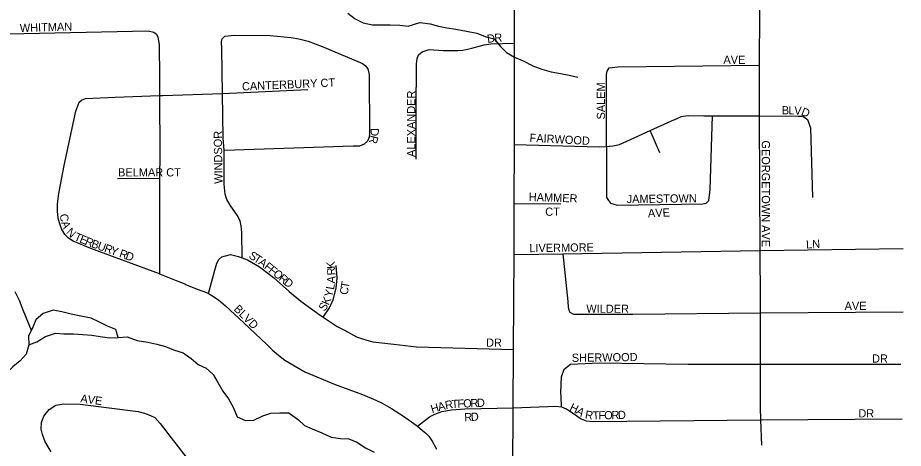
# Model space of a CAD drawing. Extents: x 1857828 to 2277390, y 930619 to 1324581.
# Drawn here: x 2081484 to 2086885, y 1236456 to 1239081 of the extents above; entities that cross this region are included whole.
import ezdxf

# ---------------------------------------------------------------- set-up
doc = ezdxf.new("R2010")
doc.units = 0
for name, color, linetype in [('GM_X_City_Street', 7, 'Continuous'), ('GM_X_City_Street_Text', 7, 'Continuous'), ('GM_X_Minor_Lake', 7, 'Continuous'), ('GM_X_Minor_River', 7, 'Continuous'), ('GM_X_State_Route', 7, 'Continuous')]:
    doc.layers.add(name, color=color, linetype=linetype)

msp = doc.modelspace()

# ---------------------------------------------------------------- linework, layer by layer
at = {"layer": 'GM_X_City_Street'}
for points in [[(2086020.9, 1236475.6), (2086016, 1236628.4), (2086013.5, 1236704), (2086013.7, 1236969.4), (2086013.9, 1237280.7), (2086014, 1237359.6), (2086012.5, 1237660.7), (2086008.5, 1238482.2), (2086007, 1238790.9), (2086009.5, 1239117.7), (2086014.6, 1239775.3)], [(2081329.4, 1238980.9), (2082278.3, 1238999.9), (2082314.6, 1238992.5), (2082330.8, 1238980.7), (2082339.1, 1238962.7), (2082345.8, 1238916.7), (2082348.7, 1238718.3), (2082349, 1238605.8), (2082349.6, 1238251.2), (2082349.3, 1238102.8), (2082348.3, 1237519.5), (2082449.2, 1237478.8), (2082501.9, 1237457.5), (2082502.6, 1237457.2)], [(2082852.7, 1237616.8), (2082850.4, 1237771.2), (2082845.8, 1237811.3), (2082841.3, 1237843.3), (2082822.8, 1237877.1), (2082783.8, 1237932.7), (2082759.2, 1237972.4), (2082748.6, 1238004.3), (2082743.7, 1238066.4), (2082742.5, 1238150.6), (2082742.7, 1238270.9), (2082737.6, 1238349), (2082732.6, 1238619.6), (2082727.6, 1238890.1), (2082726.9, 1238936.2), (2082730.7, 1238952.3), (2082746.5, 1238968.6), (2082806.6, 1238975.4), (2083023.5, 1238972.6), (2083152.1, 1238960.4), (2083198.4, 1238953), (2083254.8, 1238937.8), (2083339.6, 1238904.9), (2083557.7, 1238813.8), (2083586, 1238802.2), (2083604.3, 1238788.4), (2083618.6, 1238768.6), (2083627.2, 1238734.6), (2083628.4, 1238377.8), (2083626.8, 1238351.7), (2083617.1, 1238327.5), (2083597.3, 1238309.2), (2083567.3, 1238298.7), (2083529.2, 1238298.2), (2082744.7, 1238270.9)], [(2083913.8, 1238217.5), (2083913.5, 1238512.2), (2083915.3, 1238798.9), (2083918.8, 1238833.1), (2083928.5, 1238855.2), (2083950.3, 1238873.6), (2083992.3, 1238886.2), (2084080.7, 1238881.4), (2084167, 1238880.7), (2084199.1, 1238883.2), (2084253.1, 1238896), (2084329.1, 1238915.1), (2084369.1, 1238921.7), (2084513.8, 1238925.5)], [(2085075, 1238296.5), (2085074.9, 1238705.3), (2085074.4, 1238735.4), (2085078.1, 1238755.5), (2085089.9, 1238775.7), (2085144, 1238780.5), (2086007, 1238790.9)], [(2082732.6, 1238619.6), (2083253.1, 1238643.1)], [(2082348.3, 1237519.5), (2081930.5, 1237673.9), (2081821.4, 1237718.4), (2081793.1, 1237736), (2081770.6, 1237759.8), (2081750.1, 1237793.6), (2081739.5, 1237829.5), (2081731, 1237859.5), (2081726.4, 1237901.5), (2081725.8, 1237943.6), (2081734.8, 1238009.9), (2081766.5, 1238180.7), (2081837.9, 1238510.5), (2081849.5, 1238542.7), (2081859.2, 1238566.9), (2081873, 1238579.2), (2081897, 1238587.5), (2082077.5, 1238596.1), (2082349, 1238605.8), (2082368.7, 1238606.5), (2082368.8, 1238606.5)], [(2082368.8, 1238606.5), (2082732.6, 1238619.6)], [(2085075, 1238296.5), (2085075.1, 1238005.6), (2085075.4, 1237985.6), (2085085.7, 1237965.7), (2085098, 1237949.9), (2085140.3, 1237938.4), (2085662.1, 1237945.9), (2085682.1, 1237950.2), (2085697.9, 1237966.5), (2085707, 1238032.8), (2085720.6, 1238483.1)], [(2085091.3, 1238297.5), (2085092.4, 1238297.6), (2085113, 1238298.9), (2085153, 1238307.5), (2085242.7, 1238348.8), (2085340.1, 1238393.2), (2085470, 1238452.3), (2085505.9, 1238466.9), (2085529.8, 1238479.2), (2085571.9, 1238483.9), (2085668.3, 1238483.3), (2085720.6, 1238483.1), (2086008.5, 1238482.2), (2086242.4, 1238481.5), (2086272.5, 1238479.9), (2086300.9, 1238460.3), (2086317.7, 1238410.4), (2086329.9, 1237985.5)], [(2085400.6, 1238256.9), (2085340.1, 1238393.2)], [(2084514.3, 1238308.8), (2085030.7, 1238293.7), (2085075, 1238296.5), (2085091.3, 1238297.5)], [(2082092.8, 1238101.2), (2082349.3, 1238102.8)], [(2084512.3, 1237949.2), (2084795, 1237945.5)], [(2084662.1, 1237639.1), (2084662.1, 1237639.1), (2084807.4, 1237641.4), (2086012.5, 1237660.7), (2086884.5, 1237674.8)], [(2082647.3, 1237398.6), (2082677.6, 1237512.2), (2082685.2, 1237542.3), (2082698.6, 1237584.6), (2082710.3, 1237606.9), (2082728.2, 1237623.1), (2082782.1, 1237638.1), (2082830.5, 1237624.6), (2082852.7, 1237616.8), (2082885, 1237605.4), (2082957.9, 1237562.3), (2083043.1, 1237497.4), (2083138.7, 1237412.6), (2083209.9, 1237353.4), (2083327.6, 1237266.9), (2083346.2, 1237254.7), (2083432.9, 1237198.2), (2083477.4, 1237176.8), (2083549.2, 1237136.1), (2083592.7, 1237121.6), (2083649.1, 1237105.1), (2083777.8, 1237090.9), (2083916.5, 1237074.9), (2084507.3, 1237059)], [(2084510.6, 1237636.6), (2084662.1, 1237639.1)], [(2084807.4, 1237641.4), (2084837.8, 1237350.7), (2084840.4, 1237316.7), (2084844.6, 1237298.7), (2084850.8, 1237284.7), (2084873.1, 1237273), (2085234.4, 1237274.2), (2086013.9, 1237280.7), (2086884.2, 1237287.8)], [(2083346.2, 1237254.7), (2083385.1, 1237311.8), (2083406.5, 1237360.3), (2083425.5, 1237432.7), (2083432.6, 1237494.9), (2083425.5, 1237571)], [(2082502.6, 1237457.2), (2082578.5, 1237426.6), (2082635, 1237405.3), (2082647.3, 1237398.6), (2082667.4, 1237387.7), (2082707.9, 1237360.3), (2082750.6, 1237324.8), (2082862.5, 1237220.1), (2083003, 1237087.8), (2083037.6, 1237054.3), (2083074.2, 1237022.7), (2083112.8, 1236993.2), (2083161.4, 1236963.8), (2083234.3, 1236922.8), (2083420.1, 1236845.2), (2083585.6, 1236783.5), (2083668.4, 1236748.5), (2083706.8, 1236731.1), (2083763.5, 1236697.8), (2083836.4, 1236650.7), (2083913.5, 1236597.7), (2083922.2, 1236590.2), (2083952.1, 1236564.2), (2083972.4, 1236548.4), (2083990.8, 1236528.7), (2084011.3, 1236498.9), (2084038.1, 1236451.1)], [(2084799.1, 1236708.6), (2084798.3, 1236769.8), (2084796.4, 1236796.9), (2084800.3, 1236892.4), (2084815.7, 1236938.7), (2084854.3, 1236969.5), (2085031.9, 1236977.3), (2085572.2, 1236969.4), (2086013.7, 1236969.4), (2086869, 1236969.3)], [(2081687.8, 1236433.5), (2081650.7, 1236495.1), (2081634, 1236539), (2081627.5, 1236572.9), (2081628.9, 1236613), (2081642.4, 1236651.3), (2081675.9, 1236691.9), (2081715.7, 1236718.6), (2081765.8, 1236727.3), (2081864.1, 1236724.7), (2082218.1, 1236679.6), (2082256.4, 1236670.2), (2082292.7, 1236656.6), (2082319, 1236643), (2082351.6, 1236607.4), (2082419.2, 1236520.1), (2082539.9, 1236365.5)], [(2083922.2, 1236590.2), (2083995.1, 1236647), (2084026.9, 1236663.5), (2084070.9, 1236680.2), (2084128.9, 1236691), (2084211.1, 1236696.2), (2084505.4, 1236702.2)], [(2084505.4, 1236702.2), (2084768.9, 1236712.2), (2084799.1, 1236708.6), (2084829.4, 1236697), (2084829.6, 1236696.9)], [(2084829.6, 1236696.9), (2084894.3, 1236653.9), (2084920.6, 1236636.2), (2084950.9, 1236622.6), (2084993.1, 1236619.2), (2086016, 1236628.4), (2086877.7, 1236636.2)]]:
    msp.add_lwpolyline(points, dxfattribs=at)
at = {"layer": 'GM_X_Minor_Lake'}
for points in [[(2081823.8, 1237153.4), (2081880.1, 1237150), (2081936.4, 1237144.6), (2081986.8, 1237137.1), (2082043.1, 1237129.7), (2082095.3, 1237130.3), (2082082.7, 1237180.4), (2082032.2, 1237199.9), (2081981.7, 1237225.5), (2081931.2, 1237249), (2081868.7, 1237260.4), (2081810.3, 1237273.8), (2081751.9, 1237287.2), (2081699.5, 1237298.7), (2081639.5, 1237277.9), (2081593.7, 1237239.2), (2081576.2, 1237194.8)], [(2081576.2, 1237194.8), (2081548.7, 1237140.3), (2081551.4, 1237086), (2081599.4, 1237104.6), (2081653.2, 1237137.4), (2081713.3, 1237158.2), (2081765.6, 1237152.7), (2081823.8, 1237153.4)]]:
    msp.add_lwpolyline(points, dxfattribs=at)
at = {"layer": 'GM_X_Minor_River'}
for points in [[(2083496, 1239109.6), (2083542.6, 1239073.9), (2083591.1, 1239050.3), (2083647.6, 1239036.9), (2083701.8, 1239037.5), (2083756, 1239038.1), (2083814.3, 1239034.7), (2083864.6, 1239029.2), (2083936.7, 1239052.2), (2083999.1, 1239042.8), (2084049.5, 1239029.3), (2084099.8, 1239019.8), (2084156.2, 1239010.4), (2084220.6, 1238999.1), (2084283, 1238985.7), (2084339.6, 1238964.2), (2084389.9, 1238952.7), (2084428.7, 1238904.9), (2084465.3, 1238869.1), (2084513.9, 1238839.5), (2084566.3, 1238818), (2084625, 1238788.5), (2084679.5, 1238767), (2084737.9, 1238751.6), (2084794.3, 1238740.1), (2084846.7, 1238730.7), (2084899, 1238719.2)], [(2081465.1, 1237410.7), (2081491.8, 1237358.7), (2081514.6, 1237300.7), (2081566.3, 1237175.2)], [(2082095.3, 1237130.3), (2082151.5, 1237134.9), (2082212.1, 1237113.5), (2082276.5, 1237102.1), (2082332.9, 1237090.7), (2082385.3, 1237077.2), (2082433.8, 1237055.7), (2082492.2, 1237038.2), (2082540.9, 1237002.6), (2082583.5, 1236966.9), (2082632, 1236945.3), (2082674.7, 1236905.6), (2082703.4, 1236857.7), (2082734.2, 1236803.7), (2082768.9, 1236757.9), (2082797.6, 1236706), (2082822.4, 1236647.9), (2082872.9, 1236624.4), (2082923.1, 1236627), (2082979.1, 1236653.7), (2083027.1, 1236670.3), (2083081.3, 1236672.9), (2083137.6, 1236671.6), (2083196.3, 1236630), (2083232.9, 1236594.2), (2083279.4, 1236574.7), (2083337.9, 1236549.2), (2083394.5, 1236523.7), (2083452.9, 1236516.3), (2083503.1, 1236512.8), (2083551.6, 1236493.3), (2083604.2, 1236457.7), (2083656.8, 1236432.1)], [(2081551.4, 1237086), (2081536, 1237029.6), (2081498.3, 1236989), (2081454.5, 1236952.3), (2081416.8, 1236917.7), (2081366.9, 1236889), (2081335.3, 1236846.4), (2081301.6, 1236805.9), (2081265.9, 1236763.3), (2081236.5, 1236708.7), (2081225.1, 1236654.3), (2081233.8, 1236594.1), (2081252.5, 1236542), (2081279.3, 1236490.1), (2081312, 1236440.2)]]:
    msp.add_lwpolyline(points, dxfattribs=at)
at = {"layer": 'GM_X_State_Route'}
msp.add_lwpolyline([(2084489, 1233755.1), (2084490.4, 1234000.5), (2084492.1, 1234314.5), (2084495.6, 1234939.9), (2084498.2, 1235411.2), (2084503.3, 1236323.2), (2084505.4, 1236702.2), (2084507.3, 1237059), (2084510.6, 1237636.6), (2084512.3, 1237949.2), (2084514.3, 1238308.8), (2084513.8, 1238925.5), (2084513.4, 1239386.8), (2084513.3, 1239587.2), (2084512.8, 1240106.5), (2084512.7, 1240264.8), (2084511.2, 1242128.7), (2084511.2, 1242128.7)], dxfattribs=at)

# ---------------------------------------------------------------- texts
at = {"layer": 'GM_X_City_Street_Text'}
for s, rotation, p in [('WHITMAN', 1.6594, (2081497.2, 1238993.3)), ('D', 8.1146, (2084349.5, 1238926.6)), ('R', 4.2292, (2084392.2, 1238932.7)), ('AVE', 0, (2085787.5, 1238799.7)), ('CANTERBURY CT', 2.4919, (2082852.3, 1238636.9)), ('ALEXANDER', 90, (2083908.2, 1238231.5)), ('SALEM', 90, (2085065.3, 1238460.3)), ('B', 359.7571, (2086143.8, 1238491.7)), ('L', 359.7268, (2086183.4, 1238491.5)), ('V', 356.106, (2086217.8, 1238491.4)), ('D', 337.9469, (2086257.6, 1238489.4)), ('WINDSOR', 90.8536, (2082733.3, 1238068.5)), ('D', 268.9286, (2083636.5, 1238407.8)), ('FAIRWOOD', 356.9488, (2084604.4, 1238324.5)), ('R', 256.3408, (2083636, 1238366.7)), ('GEORGETOWN AVE', 270, (2086021.3, 1238332.7)), ('BELMAR CT', 0, (2082095.9, 1238113.3)), ('HAMMER', 358.1534, (2084599.8, 1237963.7)), ('JAMESTOWN', 0.6658, (2085197.8, 1237950.5)), ('C', 276.89, (2081740.2, 1237882.3)), ('CT', 0, (2084700.7, 1237873.3)), ('AVE', 1.9736, (2085328.1, 1237864.5)), ('A', 289.7313, (2081747.8, 1237831.1)), ('N', 315.2703, (2081775.6, 1237769.3)), ('T', 336.9962, (2081823.9, 1237726.9)), ('E', 337.2982, (2081856.6, 1237713.1)), ('R', 337.8383, (2081889.6, 1237699.2)), ('B', 339.8842, (2081928.1, 1237683.6)), ('U', 340.7384, (2081966, 1237669.7)), ('LN', 3.011, (2086293, 1237673.3)), ('R', 340.757, (2082007.5, 1237655.2)), ('Y', 340.8096, (2082045, 1237642.2)), ('R', 340.7723, (2082099, 1237623.3)), ('LIVERMORE', 0.7082, (2084604, 1237651.3)), ('D', 340.8096, (2082136.5, 1237610.3)), ('S', 327.0071, (2082888.6, 1237619)), ('T', 326.9922, (2082918.1, 1237599.9)), ('A', 323.9566, (2082947, 1237581.1)), ('F', 321.4682, (2082982.1, 1237555.6)), ('F', 321.3487, (2083009.6, 1237533.7)), ('K', 94.5878, (2083419.6, 1237552)), ('R', 93.9004, (2083422.4, 1237511.8)), ('O', 321.3334, (2083037.1, 1237511.7)), ('R', 321.3236, (2083071.5, 1237484.2)), ('A', 85.4656, (2083418.8, 1237459.9)), ('D', 321.3282, (2083102.4, 1237459.4)), ('L', 79.6448, (2083411.8, 1237419.7)), ('T', 79.8638, (2083502.1, 1237427.8)), ('Y', 76.2401, (2083400.6, 1237373.9)), ('C', 81.1763, (2083496.1, 1237388.9)), ('S', 56.1357, (2083355.6, 1237286.9)), ('K', 66.3145, (2083379.9, 1237324.6)), ('AVE', 0, (2086526.7, 1237299.3)), ('BLVD', 315, (2082797.7, 1237300.9)), ('WILDER', 0, (2084951.5, 1237281.7)), ('DR', 0, (2084339.9, 1237074.9)), ('SHERWOOD', 0.7236, (2084863, 1236982.5)), ('DR', 0, (2086693.9, 1236978.1)), ('AVE', 352.4092, (2081863.9, 1236736)), ('R', 10.4048, (2084094.2, 1236693.1)), ('T', 3.6632, (2084131.6, 1236700.1)), ('F', 2.5145, (2084166.4, 1236702.3)), ('O', 2.3614, (2084201.6, 1236703.9)), ('R', 2.3687, (2084245.5, 1236705.7)), ('D', 2.3614, (2084285.1, 1236707.3)), ('H', 16.7202, (2084010.9, 1236669.5)), ('A', 14.8526, (2084052.6, 1236682.1)), ('H', 334.7058, (2084845.2, 1236688.4)), ('A', 326.8799, (2084883.5, 1236670.4)), ('DR', 0, (2086610.3, 1236643.7)), ('R', 2.769, (2084208.5, 1236620.2)), ('D', 3.1176, (2084248.4, 1236622.2)), ('R', 350.178, (2084940.8, 1236638.3)), ('T', 1.5009, (2084990.6, 1236630.8)), ('F', 1.0381, (2085025.7, 1236631.7)), ('O', 1.0055, (2085060.9, 1236632.4)), ('R', 1.0152, (2085104.9, 1236633.2)), ('D', 1.0296, (2085144.5, 1236633.9))]:
    msp.add_text(s, height=50, rotation=rotation, dxfattribs=at).set_placement(p)

doc.saveas('drawing.dxf')
